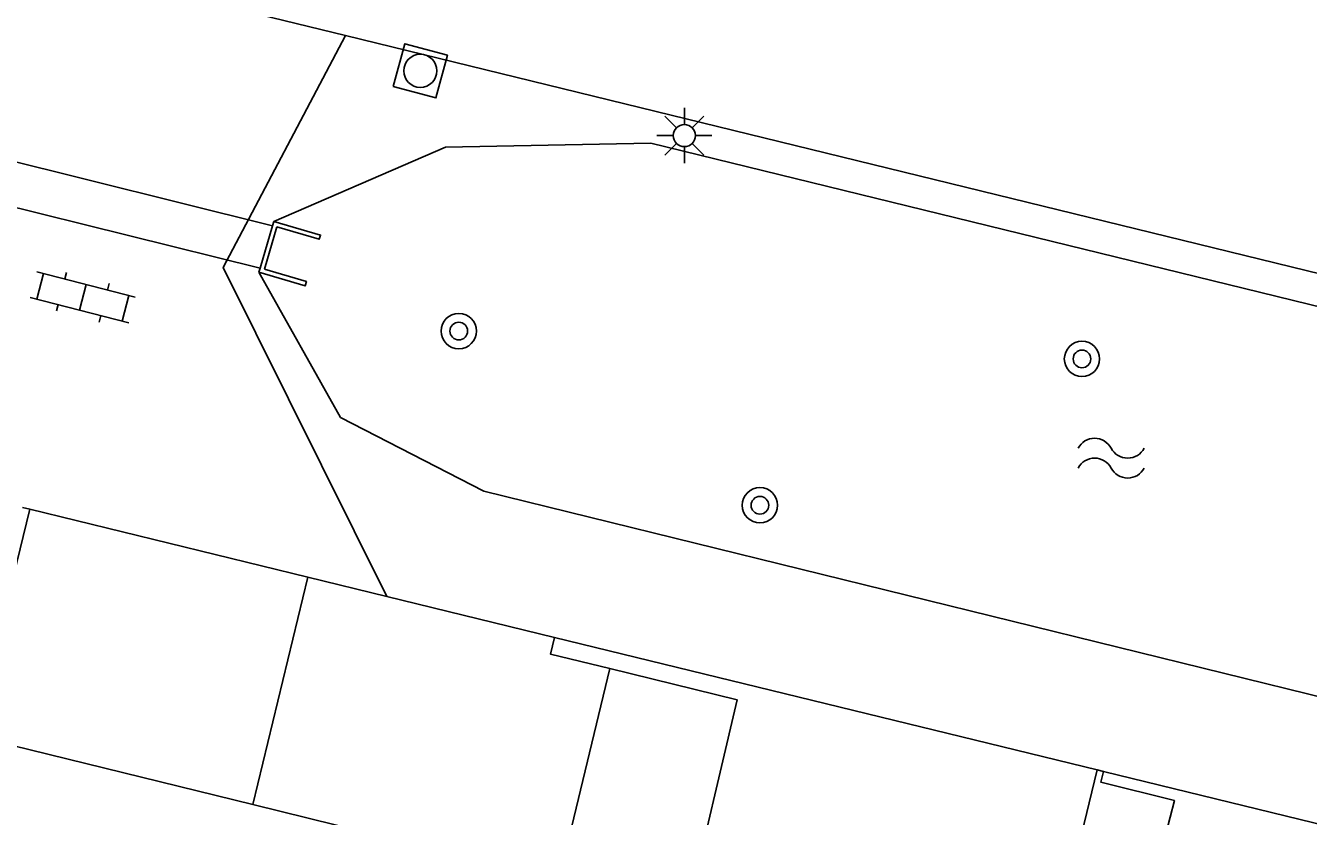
# Model space of a CAD drawing. Extents: x 128999 to 131010, y 395498 to 399007.
# Drawn here: x 129185.67 to 129214.7, y 397804.18 to 397822.08 of the extents above; entities that cross this region are included whole.
import ezdxf

# ---------------------------------------------------------------- set-up
doc = ezdxf.new("R2010")
doc.units = 0
for name, color, linetype in [('gg-afsc-erfafscheiding', 7, 'Continuous'), ('gg-bbg-hoofdgebouw', 7, 'Continuous'), ('gg-bbg-luifel en loopbrug', 7, 'Continuous'), ('gg-bbg-tussenscheiding', 7, 'Continuous'), ('gg-knt-verharding', 7, 'Continuous'), ('gg-kntw-bovenkant insteek waterloop', 7, 'Continuous'), ('gg-kwrk-duiker nz buis', 7, 'Continuous'), ('gg-kwrk-uitstroombak niveau min 01', 7, 'Continuous'), ('gt-grn-vlakafsluiter', 7, 'Continuous'), ('gt-symb-boom', 7, 'Continuous'), ('gt-symb-klinker verharding', 7, 'Continuous'), ('gt-symb-lichtmast', 7, 'Continuous'), ('gt-symb-rioolschacht', 7, 'Continuous'), ('gt-symb-watersymbool', 7, 'Continuous')]:
    doc.layers.add(name, color=color, linetype=linetype)

# ---------------------------------------------------------------- blocks, each defined once
blk = doc.blocks.new('gt0-LMAST')
at = {"layer": 'gt-symb-lichtmast'}
for p, q in [((-0.005, 0.246), (-0.005, 0.621)), ((-0.182, 0.173), (-0.447, 0.438)), ((0.172, 0.173), (0.437, 0.438)), ((-0.255, -0.004), (-0.63, -0.004)), ((-0.182, -0.181), (-0.447, -0.446)), ((-0.005, -0.254), (-0.005, -0.629)), ((0.437, -0.446), (0.172, -0.181)), ((0.245, -0.004), (0.62, -0.004))]:
    blk.add_line(p, q, dxfattribs=at)
blk.add_circle((-0.005, -0.004), 0.25, dxfattribs=at)
blk = doc.blocks.new('gt0-BOOM')
at = {"layer": 'gt-symb-boom'}
for radius in [0.4, 0.2]:
    blk.add_circle((0, 0), radius, dxfattribs=at)
blk = doc.blocks.new('gt0-WA')
at = {"layer": 'gt-symb-watersymbool'}
for centre, start, end in [((-0.323, 0.022), 28.0725, 151.9275), ((0.427, 0.422), 208.0725, 331.9275), ((-0.323, -0.428), 28.0725, 151.9275), ((0.427, -0.028), 208.0725, 331.9275)]:
    blk.add_arc(centre, 0.425, start, end, dxfattribs=at)
blk = doc.blocks.new('gt0-KL1')
at = {"layer": 'gt-symb-klinker verharding'}
for p, q in [((-1.15, 0.3), (1.15, 0.3)), ((-1, -0.3), (-1, 0.3)), ((-0.5, 0.3), (-0.5, 0.45)), ((0, -0.3), (0, 0.3)), ((0.5, 0.3), (0.5, 0.45)), ((1, -0.3), (1, 0.3)), ((-1.15, -0.3), (1.15, -0.3)), ((-0.5, -0.45), (-0.5, -0.3)), ((0.5, -0.45), (0.5, -0.3))]:
    blk.add_line(p, q, dxfattribs=at)
blk = doc.blocks.new('gt0-RS')
at = {"layer": 'gt-symb-rioolschacht'}
blk.add_lwpolyline([(-0.5, -0.5), (0.5, -0.5), (0.5, 0.5), (-0.5, 0.5)], close=True, dxfattribs=at)
blk.add_circle((0, 0), 0.375, dxfattribs=at)

msp = doc.modelspace()

# ---------------------------------------------------------------- linework, layer by layer
at = {"layer": 'gg-afsc-erfafscheiding'}
for p in [(129192.059, 397809.592), (129197.639, 397808.231)]:
    msp.add_line(p, (129193.847, 397809.156), dxfattribs=at)
msp.add_lwpolyline([(129210.067, 397805.198), (129239.219, 397798.084), (129239.158, 397797.816)], dxfattribs=at)
at = {"layer": 'gg-bbg-hoofdgebouw'}
for p, q in [((129185.76, 397811.13), (129185.601, 397811.171)), ((129197.639, 397808.231), (129209.923, 397805.233)), ((129209.923, 397805.233), (129210.067, 397805.198)), ((129190.814, 397804.447), (129197.738, 397802.749))]:
    msp.add_line(p, q, dxfattribs=at)
for points in [[(129185.76, 397811.13), (129184.501, 397805.995), (129190.814, 397804.447)], [(129198.894, 397807.524), (129197.546, 397807.855), (129197.639, 397808.231)], [(129197.738, 397802.749), (129200.652, 397802.034), (129201.777, 397806.815), (129198.894, 397807.524)], [(129215.749, 397798.334), (129210.4, 397799.639), (129211.671, 397804.537), (129210.008, 397804.955), (129210.067, 397805.198)]]:
    msp.add_lwpolyline(points, dxfattribs=at)
at = {"layer": 'gg-bbg-luifel en loopbrug'}
for p, q in [((129185.76, 397811.13), (129192.059, 397809.592)), ((129190.814, 397804.447), (129192.059, 397809.592)), ((129197.738, 397802.749), (129198.894, 397807.524))]:
    msp.add_line(p, q, dxfattribs=at)
at = {"layer": 'gg-bbg-tussenscheiding'}
msp.add_line((129207.262, 397794.379), (129209.923, 397805.233), dxfattribs=at)
at = {"layer": 'gg-knt-verharding'}
msp.add_line((129192.91, 397821.854), (129244.367, 397809.257), dxfattribs=at)
msp.add_lwpolyline([(129192.91, 397821.854), (129190.14, 397816.602), (129193.847, 397809.156)], dxfattribs=at)
at = {"layer": 'gg-kntw-bovenkant insteek waterloop'}
msp.add_lwpolyline([(129191.288, 397817.643), (129195.169, 397819.327), (129199.82, 397819.413), (129239.392, 397809.732), (129241.792, 397807.986), (129243.038, 397805.621), (129242.455, 397801.882), (129239.092, 397800.949), (129196.043, 397811.543), (129192.795, 397813.211), (129190.95, 397816.496)], dxfattribs=at)
at = {"layer": 'gg-kwrk-duiker nz buis'}
for p, q in [((129191.259, 397817.543), (129183.589, 397819.452)), ((129183.356, 397818.479), (129190.977, 397816.588))]:
    msp.add_line(p, q, dxfattribs=at)
at = {"layer": 'gg-kwrk-uitstroombak niveau min 01'}
for p, q in [((129191.259, 397817.543), (129190.977, 397816.588)), ((129191.074, 397816.564), (129191.356, 397817.519)), ((129191.288, 397817.643), (129191.259, 397817.543)), ((129190.977, 397816.588), (129190.95, 397816.496))]:
    msp.add_line(p, q, dxfattribs=at)
for points in [[(129191.356, 397817.519), (129192.316, 397817.24), (129192.344, 397817.336), (129191.288, 397817.643)], [(129190.95, 397816.496), (129191.997, 397816.187), (129192.025, 397816.283), (129191.074, 397816.564)]]:
    msp.add_lwpolyline(points, dxfattribs=at)
at = {"layer": 'gt-grn-vlakafsluiter'}
msp.add_line((129184.183, 397823.978), (129192.91, 397821.854), dxfattribs=at)

# ---------------------------------------------------------------- block references
at = {"layer": 'gt-symb-boom'}
for p in [(129195.473, 397815.164), (129209.579, 397814.533), (129202.289, 397811.221)]:
    msp.add_blockref('gt0-BOOM', p, dxfattribs=at)
at = {"layer": 'gt-symb-klinker verharding', "rotation": 165.46349079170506}
msp.add_blockref('gt0-KL1', (129186.963, 397815.928), dxfattribs=at)
at = {"layer": 'gt-symb-lichtmast'}
msp.add_blockref('gt0-LMAST', (129200.584, 397819.592), dxfattribs=at)
at = {"layer": 'gt-symb-rioolschacht', "rotation": -15.064233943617}
msp.add_blockref('gt0-RS', (129194.602, 397821.052), dxfattribs=at)
at = {"layer": 'gt-symb-watersymbool'}
msp.add_blockref('gt0-WA', (129210.187, 397812.291), dxfattribs=at)

doc.saveas('drawing.dxf')
